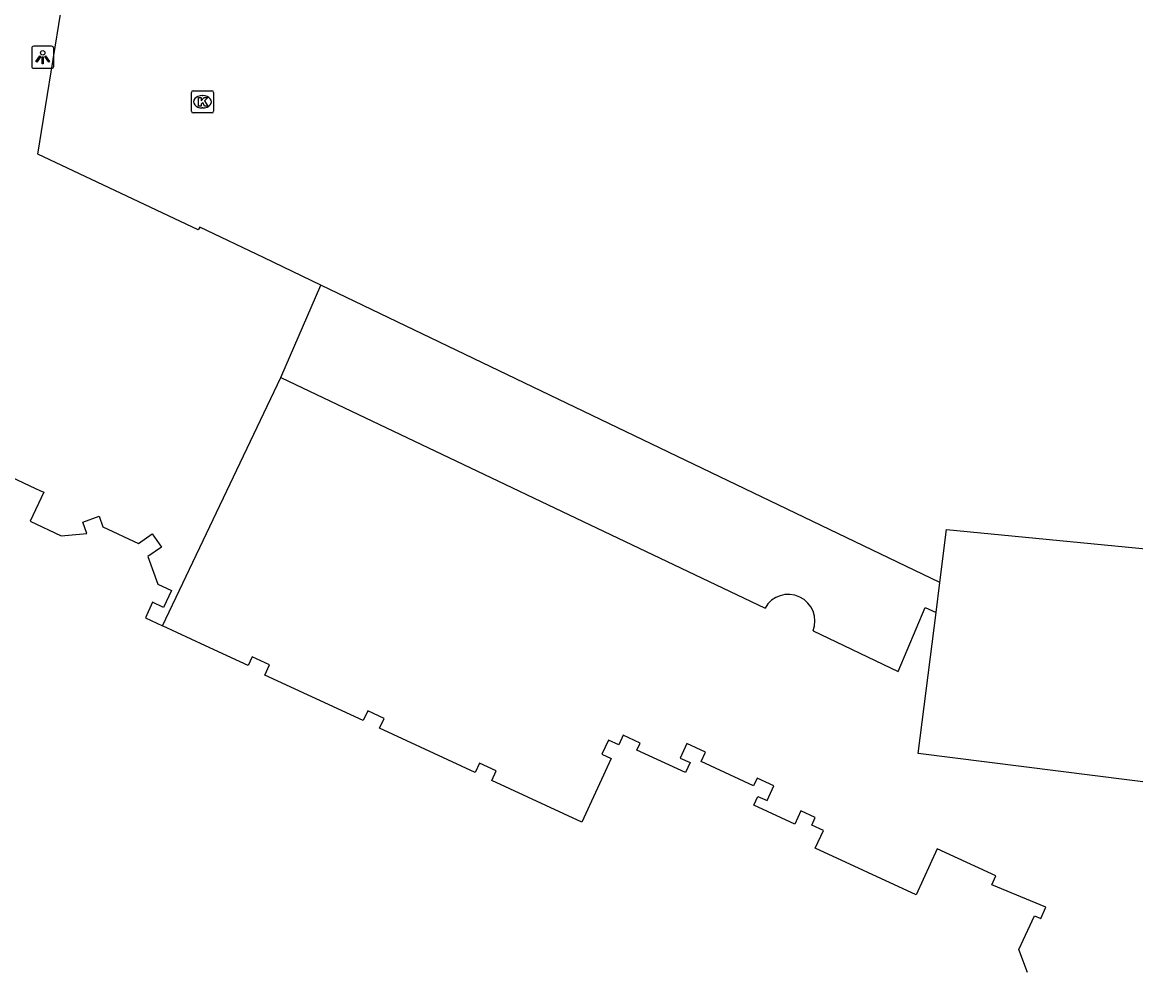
# Model space of a CAD drawing. Extents: x 161087 to 161922, y 382574 to 383873.
# Drawn here: x 161713.2 to 161763.5, y 383235.5 to 383278.2 of the extents above; entities that cross this region are included whole.
import ezdxf

# ---------------------------------------------------------------- set-up
doc = ezdxf.new("R2010")
doc.units = 0
for name, color, linetype in [('IMGEO_Kolk', 7, 'Continuous'), ('IMGEO_Lichtpunt', 7, 'Continuous'), ('IMGEO_Pand', 7, 'Continuous'), ('IMGEO_Voetgangersgebied_open', 7, 'Continuous')]:
    doc.layers.add(name, color=color, linetype=linetype)

msp = doc.modelspace()

# ---------------------------------------------------------------- linework, layer by layer
at = {"layer": 'IMGEO_Kolk'}
for p, q in [((161720.869, 383274.164), (161720.869, 383275.016)), ((161720.944, 383275.09), (161721.796, 383275.09)), ((161721.357, 383274.87), (161721.382, 383274.87)), ((161721.87, 383275.016), (161721.87, 383274.164)), ((161721.38, 383274.31), (161721.355, 383274.31)), ((161721.796, 383274.09), (161720.944, 383274.09))]:
    msp.add_line(p, q, dxfattribs=at)
for points in [[(161720.869, 383274.164), (161720.869, 383275.016)], [(161720.944, 383275.09), (161721.796, 383275.09)], [(161721.19, 383274.79), (161721.313, 383274.79), (161721.313, 383274.639), (161721.443, 383274.79), (161721.607, 383274.79), (161721.461, 383274.639), (161721.614, 383274.39), (161721.462, 383274.39), (161721.377, 383274.554), (161721.313, 383274.487), (161721.313, 383274.39), (161721.19, 383274.39), (161721.19, 383274.79)], [(161721.87, 383275.016), (161721.87, 383274.164)], [(161721.796, 383274.09), (161720.944, 383274.09)]]:
    msp.add_lwpolyline(points, dxfattribs=at)
for centre, start, end in [((161720.946, 383275.014), 91.552, 178.448), ((161720.946, 383275.014), 91.552, 178.448), ((161721.794, 383275.014), 1.552, 88.448), ((161721.794, 383275.014), 1.552, 88.448), ((161720.946, 383274.166), 181.552, 268.448), ((161720.946, 383274.166), 181.552, 268.448), ((161721.794, 383274.166), 271.552, 358.448), ((161721.794, 383274.166), 271.552, 358.448)]:
    msp.add_arc(centre, 0.0765, start, end, dxfattribs=at)
for centre, major_axis, ratio, start_param, end_param in [((161721.356, 383274.59), (-0.387, 0.002), 0.722429, 4.712389, 7.853982), ((161721.381, 383274.59), (-0.39, 0.002), 0.717154, 1.570796, 4.712389)]:
    msp.add_ellipse(centre, major_axis=major_axis, ratio=ratio, start_param=start_param, end_param=end_param, dxfattribs=at)
at = {"layer": 'IMGEO_Lichtpunt'}
for p, q in [((161713.65, 383277.003), (161713.65, 383276.196)), ((161713.65, 383277.003), (161713.65, 383276.196)), ((161714.552, 383277.098), (161713.744, 383277.098)), ((161714.552, 383277.098), (161713.744, 383277.098)), ((161714.646, 383276.196), (161714.646, 383277.003)), ((161714.646, 383276.196), (161714.646, 383277.003)), ((161713.744, 383276.102), (161714.552, 383276.102)), ((161713.744, 383276.102), (161714.552, 383276.102))]:
    msp.add_line(p, q, dxfattribs=at)
for points in [[(161714.024, 383276.667), (161714.063, 383276.639), (161713.875, 383276.377), (161713.837, 383276.404), (161714.024, 383276.667)], [(161714.126, 383276.619), (161714.173, 383276.619), (161714.173, 383276.297), (161714.126, 383276.297), (161714.126, 383276.619)], [(161714.236, 383276.639), (161714.274, 383276.666), (161714.461, 383276.404), (161714.422, 383276.376), (161714.236, 383276.639)]]:
    msp.add_lwpolyline(points, dxfattribs=at)
msp.add_circle((161714.149, 383276.801), 0.0994, dxfattribs=at)
for centre, start, end in [((161713.744, 383277.003), 90, 180), ((161713.744, 383277.003), 90, 180), ((161714.552, 383277.003), 0, 90), ((161714.552, 383277.003), 0, 90), ((161713.744, 383276.196), 180, 270), ((161713.744, 383276.196), 180, 270), ((161714.552, 383276.196), 270, 0), ((161714.552, 383276.196), 270, 360)]:
    msp.add_arc(centre, 0.0946, start, end, dxfattribs=at)
at = {"layer": 'IMGEO_Pand'}
for points in [[(161754.698, 383252.86), (161754.996, 383255.257), (161777.82, 383253.042), (161800.434, 383250.181), (161804.146, 383279.524), (161803.215, 383278.802), (161801.774, 383278.984), (161800.692, 383280.379), (161799.687, 383280.505), (161801.286, 383294.954), (161786.054, 383296.7), (161785.899, 383295.409), (161783.164, 383295.736), (161783.311, 383296.964), (161765.801, 383298.967), (161765.735, 383298.391), (161760.469, 383298.997), (161759.734, 383299.081)], [(161719.564, 383250.9), (161724.904, 383262.128)], [(161724.904, 383262.128), (161746.794, 383251.707)], [(161711.897, 383258.015), (161713.826, 383257.113), (161714.021, 383257.022), (161714.195, 383256.94), (161713.58, 383255.627), (161714.987, 383254.968), (161716.148, 383255.068), (161715.959, 383255.59), (161716.697, 383255.858), (161716.871, 383255.378), (161718.477, 383254.626), (161719.1, 383255.061), (161719.517, 383254.464), (161718.895, 383254.03), (161719.348, 383252.781), (161719.967, 383252.492), (161719.612, 383251.734), (161719.116, 383251.967), (161718.786, 383251.262), (161719.564, 383250.9)], [(161754.53, 383251.509), (161754.698, 383252.86)], [(161748.961, 383250.675), (161752.812, 383248.842), (161754.037, 383251.727), (161754.53, 383251.509)], [(161808.106, 383239.294), (161773.663, 383243.238), (161773.598, 383242.674), (161764.81, 383243.728), (161753.716, 383245.131), (161754.53, 383251.509)], [(161758.65, 383235.237), (161758.271, 383236.266), (161758.978, 383237.797), (161759.252, 383237.67), (161759.491, 383238.187), (161757.047, 383239.201), (161757.23, 383239.598), (161754.577, 383240.823), (161753.616, 383238.743), (161749.062, 383240.845), (161749.435, 383241.652), (161748.902, 383241.898), (161749.058, 383242.235), (161748.409, 383242.535), (161748.134, 383241.939), (161746.282, 383242.794), (161746.468, 383243.195), (161746.882, 383243.004), (161747.188, 383243.667), (161746.434, 383244.015), (161746.277, 383243.676), (161743.905, 383244.772), (161744.1, 383245.195), (161743.265, 383245.581), (161742.962, 383244.925), (161743.41, 383244.718), (161743.204, 383244.272), (161741.006, 383245.287), (161741.152, 383245.603), (161740.385, 383245.957), (161740.184, 383245.523), (161739.72, 383245.737), (161739.424, 383245.095), (161739.844, 383244.901), (161738.52, 383242.035), (161734.441, 383243.918), (161734.643, 383244.354), (161733.891, 383244.702), (161733.694, 383244.274), (161729.371, 383246.27), (161729.576, 383246.714), (161728.834, 383247.056), (161728.634, 383246.625), (161724.185, 383248.679), (161724.395, 383249.134), (161723.609, 383249.497), (161723.428, 383249.103), (161721.499, 383250), (161719.564, 383250.9)]]:
    msp.add_lwpolyline(points, dxfattribs=at)
msp.add_arc((161747.843, 383251.119), 1.203, 338.3441, 150.7251, dxfattribs=at)
at = {"layer": 'IMGEO_Voetgangersgebied_open'}
for points in [[(161726.719, 383266.301), (161724.162, 383267.53), (161721.254, 383268.927), (161721.178, 383268.798), (161713.925, 383272.215), (161715.665, 383282.939), (161714.359, 383283.196), (161715.065, 383287.622), (161717.425, 383288.131)], [(161724.904, 383262.128), (161726.719, 383266.301)], [(161754.698, 383252.86), (161726.719, 383266.301)]]:
    msp.add_lwpolyline(points, dxfattribs=at)

doc.saveas('drawing.dxf')
